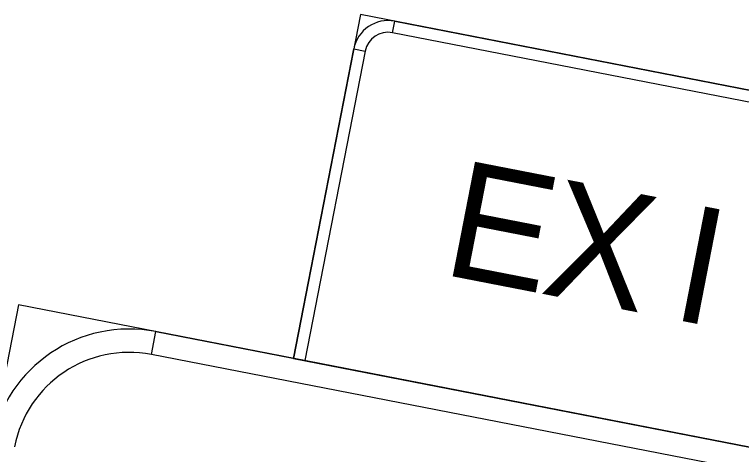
# Model space of a CAD drawing. Extents: x 2001876 to 2025694, y 804561 to 868938.
# Drawn here: x 2024372.8 to 2024451.7, y 807065.1 to 807112.8 of the extents above; entities that cross this region are included whole.
import ezdxf

# ---------------------------------------------------------------- set-up
doc = ezdxf.new("R2010")
doc.units = 0
doc.layers.add('TR SN EXTRUDED PANEL SIGNS- MOUNTED OVERHEAD', color=7, linetype='Continuous')

msp = doc.modelspace()

# ---------------------------------------------------------------- linework, layer by layer
at = {"layer": 'TR SN EXTRUDED PANEL SIGNS- MOUNTED OVERHEAD'}
for p, q in [((2024413.806, 807110.88), (2024414.048, 807112.123)), ((2024409.593, 807109.119), (2024410.836, 807108.877)), ((2024387.655, 807075.966), (2024388.139, 807078.453))]:
    msp.add_line(p, q, dxfattribs=at)
for points in [[(2024403.059, 807075.549), (2024537.34, 807049.416), (2024544.599, 807086.717), (2024410.318, 807112.849), (2024403.059, 807075.549)], [(2024540.627, 807086.199), (2024413.806, 807110.88), (2024414.048, 807112.123), (2024540.869, 807087.443), (2024540.627, 807086.199)], [(2024410.836, 807108.877), (2024404.303, 807075.307), (2024403.059, 807075.549), (2024409.593, 807109.119), (2024410.836, 807108.877)], [(2024345.635, 806939.615), (2024524.676, 806904.772), (2024552.26, 807046.513), (2024373.219, 807081.356), (2024345.635, 806939.615)], [(2024536.856, 807046.93), (2024387.655, 807075.966), (2024388.139, 807078.453), (2024537.34, 807049.416), (2024536.856, 807046.93)]]:
    msp.add_lwpolyline(points, close=True, dxfattribs=at)
for centre, radius in [((2024413.323, 807108.393), 3.8), ((2024413.323, 807108.393), 2.533), ((2024385.236, 807063.532), 15.2), ((2024385.236, 807063.532), 12.667)]:
    msp.add_arc(centre, radius, 78.9875, 168.98714, dxfattribs=at)

# ---------------------------------------------------------------- texts
for s, p in [('E', (2024418.971, 807084.711)), ('X', (2024429.649, 807082.633)), ('I', (2024443.769, 807079.886))]:
    msp.add_text(s, height=12.667, rotation=348.98729, dxfattribs=at).set_placement(p)

doc.saveas('drawing.dxf')
